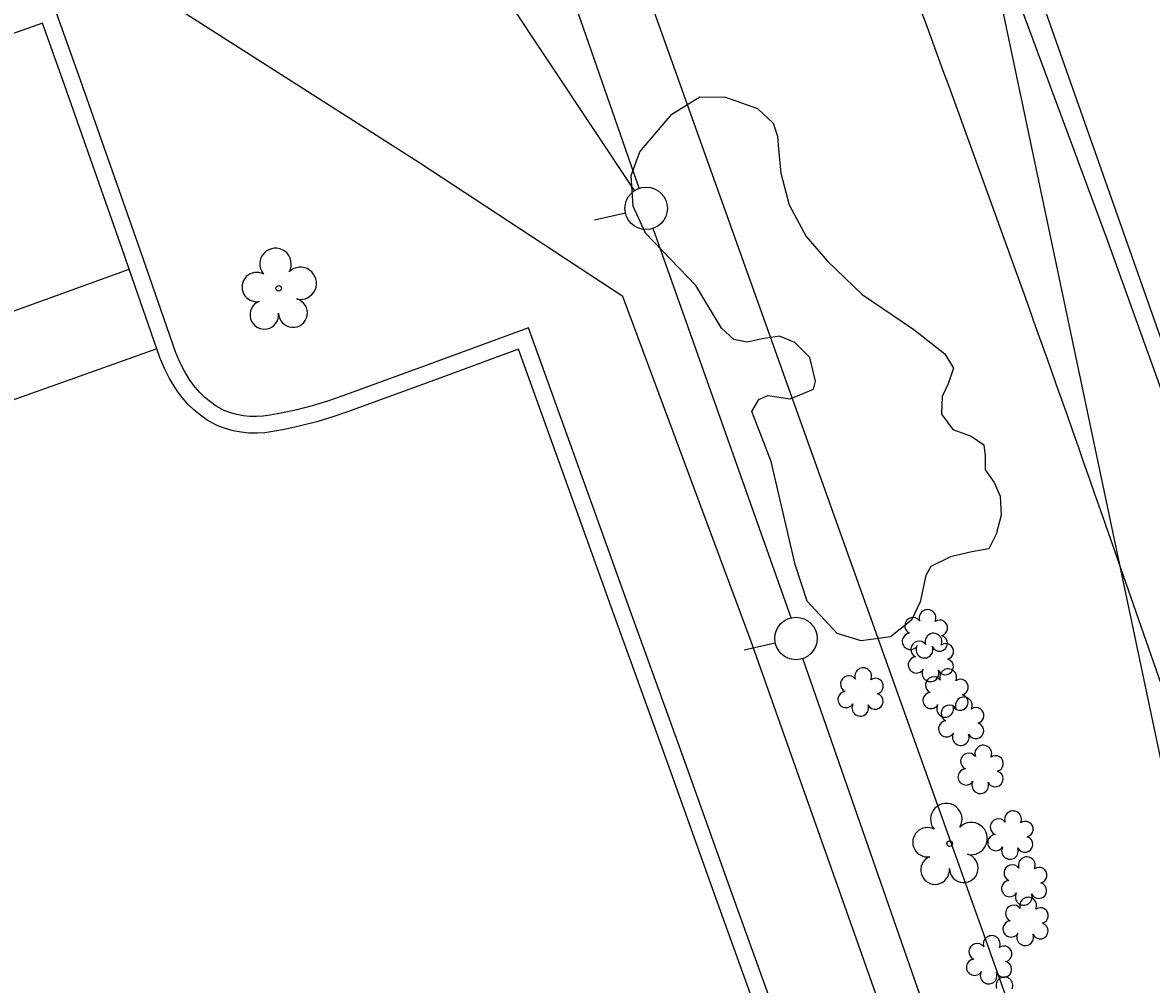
# Model space of a CAD drawing. Extents: x 1611576 to 1617186, y 899279 to 905462.
# Drawn here: x 1616082.9 to 1616215.9, y 903835.4 to 903948.8 of the extents above; entities that cross this region are included whole.
import ezdxf

# ---------------------------------------------------------------- set-up
doc = ezdxf.new("R2010")
doc.units = 0
for name, color, linetype in [('Default', 7, 'Continuous'), ('Exist Horizontal Alignment', 7, 'Continuous'), ('Exist Other Culture Fence Line', 7, 'Continuous'), ('Exist Right of Way Line', 7, 'Continuous'), ('Exist Roads Change in Surface', 7, 'Continuous'), ('Exist Roads Curbs', 7, 'Continuous'), ('Exist Roads EOP', 7, 'Continuous'), ('Exist Roads EOP Other', 7, 'Continuous'), ('Exist Roads EOT', 7, 'Continuous'), ('Exist Vegetation Hedge Row', 7, 'Continuous'), ('Exist Vegetation Shrub CELL', 7, 'Continuous'), ('Exist Vegetation Tree CELL', 7, 'Continuous'), ('Prop 6 In Gas Line (B2)', 7, 'Continuous'), ('Prop OH Pow Tel CATV Lines', 7, 'Continuous'), ('Prop UG CATV Cables', 7, 'Continuous')]:
    doc.layers.add(name, color=color, linetype=linetype)

msp = doc.modelspace()

# ---------------------------------------------------------------- linework, layer by layer
at = {"layer": 'Default'}
for p, q in [((1616153.93, 903926.33), (1616150.28, 903925.49)), ((1616171.58, 903875.62), (1616167.93, 903874.79))]:
    msp.add_line(p, q, dxfattribs=at)
for centre in [(1616156.37, 903926.88), (1616174.02, 903876.18)]:
    msp.add_circle(centre, 2.5, dxfattribs=at)
at = {"layer": 'Exist Horizontal Alignment'}
msp.add_arc((1612992.37, 902768.76), 3437.75, 19.23333, 21.86667, dxfattribs=at)
at = {"layer": 'Exist Other Culture Fence Line'}
msp.add_lwpolyline([(1616211.35, 903767.58), (1616195.22, 903813.36), (1616186.56, 903825.42), (1616168.75, 903875.81), (1616153.63, 903916.5), (1616129.58, 903932.3), (1616098.05, 903952.43), (1616082.04, 903962.19), (1616045.01, 903949.52), (1616000.86, 903933.41), (1615934.86, 903910.4), (1615905.89, 903899.71)], dxfattribs=at)
at = {"layer": 'Exist Right of Way Line'}
for p, q in [((1615887.44, 905426.15), (1616864.55, 900788.06)), ((1616548.32, 902918.27), (1616209.91, 903891.34))]:
    msp.add_line(p, q, dxfattribs=at)
for radius, start, end in [(3467.75, 19.23333, 21.86667), (3407.75, 19.23358, 21.34613)]:
    msp.add_arc((1612992.37, 902768.76), radius, start, end, dxfattribs=at)
at = {"layer": 'Exist Roads Change in Surface'}
for points in [[(1615917.61, 903856.74), (1615934.11, 903862.61), (1615960.99, 903872.11), (1616029.5, 903896.23), (1616058.14, 903906.43), (1616080.48, 903914.29), (1616095.43, 903919.73)], [(1616098.71, 903910.33), (1616077.62, 903902.83), (1616054.59, 903894.66), (1616034.64, 903887.62), (1615960.72, 903861.55), (1615920.92, 903847.5)]]:
    msp.add_lwpolyline(points, dxfattribs=at)
at = {"layer": 'Exist Roads Curbs'}
msp.add_lwpolyline([(1616172.04, 903830.68), (1616166.62, 903845.72), (1616160.76, 903862.09), (1616154.64, 903879.03), (1616150.03, 903891.85), (1616142.51, 903912.79), (1616130.65, 903908.42), (1616120.62, 903904.79), (1616118.82, 903904.16), (1616117.02, 903903.62), (1616115.19, 903903.14), (1616113.35, 903902.74), (1616112.06, 903902.5), (1616111.24, 903902.38), (1616110.46, 903902.33), (1616109.68, 903902.34), (1616108.91, 903902.42), (1616108.15, 903902.57), (1616107.4, 903902.78), (1616106.65, 903903.06), (1616106.39, 903903.18), (1616105.7, 903903.58), (1616105.02, 903904.06), (1616104.37, 903904.59), (1616103.77, 903905.17), (1616103.23, 903905.8), (1616102.72, 903906.48), (1616102.49, 903906.83), (1616101.92, 903907.78), (1616101.42, 903908.75), (1616100.98, 903909.78), (1616100.95, 903909.87), (1616096.76, 903921.86), (1616089.71, 903941.99), (1616086.41, 903951.21)], dxfattribs=at)
at = {"layer": 'Exist Roads EOP'}
msp.add_lwpolyline([(1616182.37, 904002.15), (1616180.78, 904001.18), (1616182.71, 903996.46), (1616196.01, 903962.82), (1616210.69, 903923.18), (1616225.09, 903883.2), (1616239.3, 903843.39), (1616253.05, 903803.36), (1616266.79, 903762.41), (1616281.33, 903720.95)], dxfattribs=at)
at = {"layer": 'Exist Roads EOP Other'}
msp.add_lwpolyline([(1616170.2, 903830.02), (1616164.78, 903845.06), (1616158.91, 903861.43), (1616152.79, 903878.37), (1616148.19, 903891.18), (1616141.34, 903910.27), (1616131.32, 903906.58), (1616121.28, 903902.95), (1616119.43, 903902.3), (1616117.55, 903901.73), (1616115.65, 903901.24), (1616113.73, 903900.82), (1616112.38, 903900.57), (1616111.45, 903900.43), (1616110.51, 903900.37), (1616109.56, 903900.39), (1616108.63, 903900.49), (1616107.7, 903900.66), (1616106.79, 903900.92), (1616105.91, 903901.25), (1616105.5, 903901.43), (1616104.64, 903901.93), (1616103.83, 903902.5), (1616103.07, 903903.13), (1616102.35, 903903.82), (1616101.7, 903904.57), (1616101.11, 903905.36), (1616100.83, 903905.79), (1616100.21, 903906.84), (1616099.65, 903907.92), (1616099.17, 903909.04), (1616099.11, 903909.19), (1616098.71, 903910.33), (1616095.43, 903919.73), (1616094.92, 903921.21), (1616087.86, 903941.34), (1616085.22, 903948.71), (1616035.19, 903930.97)], dxfattribs=at)
at = {"layer": 'Exist Roads EOT'}
msp.add_lwpolyline([(1616220.38, 903902.1), (1616208.82, 903934.88), (1616198.96, 903962.91), (1616191.16, 903985.11), (1616188.04, 903993.96), (1616187.51, 903995.51), (1616186.9, 903997.04), (1616186.23, 903998.53), (1616185.48, 903999.99), (1616184.66, 904001.41), (1616184.11, 904002.3), (1616183.05, 904004.02), (1616181.92, 904005.69), (1616180.72, 904007.32), (1616179.46, 904008.9), (1616178.14, 904010.43), (1616178.13, 904010.44)], dxfattribs=at)
at = {"layer": 'Exist Vegetation Hedge Row'}
msp.add_lwpolyline([(1616165.23, 903912.75), (1616162.21, 903917.77), (1616156.28, 903923.95), (1616154.82, 903927.14), (1616154.62, 903930.77), (1616155.61, 903933.56), (1616159.4, 903937.99), (1616162.71, 903940.03), (1616165.73, 903939.98), (1616169.51, 903938.64), (1616171.32, 903936.91), (1616171.86, 903935.41), (1616171.98, 903933.85), (1616172.23, 903931.02), (1616173.21, 903927.3), (1616175.22, 903923.56), (1616177.74, 903920.65), (1616181.81, 903916.73), (1616187.91, 903912.61), (1616191.57, 903909.72), (1616192.58, 903908.06), (1616191.97, 903906.19), (1616191.26, 903904.72), (1616191.19, 903902.61), (1616192.51, 903900.8), (1616194.66, 903900.03), (1616196.17, 903899.02), (1616196.34, 903897.7), (1616196.32, 903896.05), (1616197.4, 903894.56), (1616198.07, 903892.95), (1616198.2, 903890.7), (1616197.62, 903888.47), (1616196.77, 903886.75), (1616194.75, 903886.38), (1616192.22, 903885.82), (1616189.91, 903884.65), (1616189.34, 903883.59), (1616188.66, 903880.49), (1616187.64, 903878.32), (1616185.16, 903876.37), (1616181.69, 903875.89), (1616178.86, 903876.75), (1616175.33, 903880.56), (1616173.94, 903884.89), (1616171.12, 903897.04), (1616168.83, 903902.93), (1616169.64, 903904.34), (1616170.71, 903904.83), (1616173.36, 903904.42), (1616176.09, 903905.55), (1616176.32, 903906.53), (1616175.65, 903909.29), (1616173.91, 903911.08), (1616172.08, 903911.81), (1616170.06, 903911.5), (1616168.29, 903911.1), (1616166.7, 903911.44), (1616165.23, 903912.75)], dxfattribs=at)
at = {"layer": 'Exist Vegetation Shrub CELL'}
for p, q in [((1616189.3, 903876.55), (1616189.3, 903876.55)), ((1616190.01, 903873.77), (1616190.01, 903873.77)), ((1616181.72, 903869.69), (1616181.72, 903869.69)), ((1616191.74, 903869.57), (1616191.74, 903869.57)), ((1616193.58, 903866.24), (1616193.58, 903866.24)), ((1616195.87, 903860.56), (1616195.87, 903860.56)), ((1616199.37, 903852.83), (1616199.37, 903852.83)), ((1616201, 903847.4), (1616201, 903847.4)), ((1616201.17, 903842.64), (1616201.17, 903842.64)), ((1616196.86, 903838.12), (1616196.86, 903838.12))]:
    msp.add_line(p, q, dxfattribs=at)
for centre, radius, start, end in [((1616189.53, 903878.59), 0.99, 334.8391, 200.4717), ((1616187.81, 903877.68), 0.968, 35.8908, 245.4216), ((1616190.97, 903877.42), 0.929, 284.4567, 126.0861), ((1616187.5, 903875.84), 0.955, 95.1099, 327.9534), ((1616190.24, 903875.81), 0.99, 334.8391, 200.4717), ((1616190.93, 903875.62), 0.937, 204.9913, 73.4601), ((1616188.53, 903874.89), 0.968, 35.8908, 245.4216), ((1616189.17, 903874.86), 0.984, 151.2797, 21.387), ((1616191.68, 903874.64), 0.929, 284.4567, 126.0861), ((1616188.21, 903873.06), 0.955, 95.1099, 327.9534), ((1616191.65, 903872.84), 0.937, 204.9913, 73.4601), ((1616181.95, 903871.73), 0.99, 334.8391, 200.4717), ((1616189.88, 903872.08), 0.984, 151.2797, 21.387), ((1616191.97, 903871.61), 0.99, 334.8391, 200.4717), ((1616180.24, 903870.82), 0.968, 35.8908, 245.4216), ((1616183.4, 903870.56), 0.929, 284.4567, 126.0861), ((1616190.26, 903870.7), 0.968, 35.8908, 245.4216), ((1616193.41, 903870.44), 0.929, 284.4567, 126.0861), ((1616179.92, 903868.99), 0.955, 95.1099, 327.9534), ((1616183.36, 903868.76), 0.937, 204.9913, 73.4601), ((1616189.94, 903868.87), 0.955, 95.1099, 327.9534), ((1616193.38, 903868.64), 0.937, 204.9913, 73.4601), ((1616181.6, 903868.01), 0.984, 151.2797, 21.387), ((1616191.61, 903867.89), 0.984, 151.2797, 21.387), ((1616192.1, 903867.36), 0.968, 35.8908, 245.4216), ((1616193.81, 903868.28), 0.99, 334.8391, 200.4717), ((1616195.25, 903867.11), 0.929, 284.4567, 126.0861), ((1616191.78, 903865.53), 0.955, 95.1099, 327.9534), ((1616195.22, 903865.31), 0.937, 204.9913, 73.4601), ((1616193.45, 903864.55), 0.984, 151.2797, 21.387), ((1616196.1, 903862.6), 0.99, 334.8391, 200.4717), ((1616194.39, 903861.69), 0.968, 35.8908, 245.4216), ((1616197.54, 903861.43), 0.929, 284.4567, 126.0861), ((1616194.07, 903859.86), 0.955, 95.1099, 327.9534), ((1616197.51, 903859.63), 0.937, 204.9913, 73.4601), ((1616195.74, 903858.88), 0.984, 151.2797, 21.387), ((1616197.89, 903853.95), 0.968, 35.8908, 245.4216), ((1616199.6, 903854.87), 0.99, 334.8391, 200.4717), ((1616201.04, 903853.69), 0.929, 284.4567, 126.0861), ((1616197.57, 903852.12), 0.955, 95.1099, 327.9534), ((1616201.01, 903851.9), 0.937, 204.9913, 73.4601), ((1616199.24, 903851.14), 0.984, 151.2797, 21.387), ((1616199.51, 903848.53), 0.968, 35.8908, 245.4216), ((1616201.23, 903849.44), 0.99, 334.8391, 200.4717), ((1616202.67, 903848.27), 0.929, 284.4567, 126.0861), ((1616199.2, 903846.69), 0.955, 95.1099, 327.9534), ((1616202.63, 903846.47), 0.937, 204.9913, 73.4601), ((1616200.87, 903845.71), 0.984, 151.2797, 21.387), ((1616201.39, 903844.68), 0.99, 334.8391, 200.4717), ((1616199.68, 903843.77), 0.968, 35.8908, 245.4216), ((1616202.84, 903843.51), 0.929, 284.4567, 126.0861), ((1616199.37, 903841.93), 0.955, 95.1099, 327.9534), ((1616201.04, 903840.96), 0.984, 151.2797, 21.387), ((1616202.8, 903841.71), 0.937, 204.9913, 73.4601), ((1616195.38, 903839.25), 0.968, 35.8908, 245.4216), ((1616197.09, 903840.16), 0.99, 334.8391, 200.4717), ((1616198.53, 903838.99), 0.929, 284.4567, 126.0861), ((1616195.06, 903837.42), 0.955, 95.1099, 327.9534), ((1616198.5, 903837.19), 0.937, 204.9913, 73.4601), ((1616196.73, 903836.44), 0.984, 151.2797, 21.387), ((1616198.59, 903835.28), 0.99, 334.8391, 200.4717)]:
    msp.add_arc(centre, radius, start, end, dxfattribs=at)
at = {"layer": 'Exist Vegetation Tree CELL'}
for p, q in [((1616113.07, 903917.46), (1616113.07, 903917.46)), ((1616192.13, 903852), (1616192.13, 903852))]:
    msp.add_line(p, q, dxfattribs=at)
for centre in [(1616113.07, 903917.46), (1616192.13, 903852)]:
    msp.add_circle(centre, 0.326, dxfattribs=at)
for centre, radius, start, end in [((1616112.69, 903920.33), 1.86, 330.1651, 219.7134), ((1616115.62, 903918.05), 1.9, 257.1011, 134.1999), ((1616110.47, 903917.61), 1.73, 62.6636, 279.3457), ((1616114.75, 903914.56), 1.7, 181.2822, 74.56), ((1616111.37, 903914.34), 1.69, 111.5671, 6.231), ((1616191.74, 903854.88), 1.86, 330.1651, 219.7134), ((1616189.52, 903852.16), 1.73, 62.6636, 279.3457), ((1616194.68, 903852.59), 1.9, 257.1011, 134.1999), ((1616193.8, 903849.1), 1.7, 181.2822, 74.56), ((1616190.42, 903848.88), 1.69, 111.5671, 6.231)]:
    msp.add_arc(centre, radius, start, end, dxfattribs=at)
at = {"layer": 'Prop 6 In Gas Line (B2)'}
msp.add_line((1616211.57, 903798.23), (1616129.25, 904028.65), dxfattribs=at)
at = {"layer": 'Prop OH Pow Tel CATV Lines'}
for p, q in [((1616155.55, 903929.25), (1616086.39, 904127.91)), ((1616173.46, 903878.62), (1616157.19, 903924.52)), ((1616213.61, 903762.46), (1616174.84, 903873.82))]:
    msp.add_line(p, q, dxfattribs=at)
at = {"layer": 'Prop UG CATV Cables'}
msp.add_line((1616154.99, 903928.97), (1616129.59, 903967.22), dxfattribs=at)

doc.saveas('drawing.dxf')
